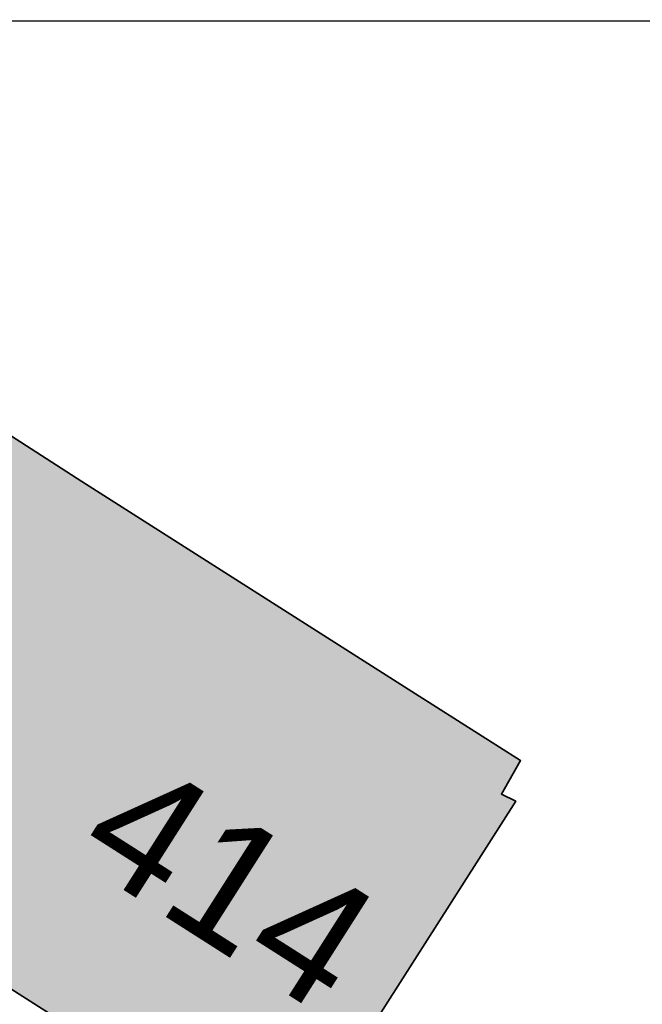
# Model space of a CAD drawing. Header units: metres. Extents: x 195696 to 514079, y 327475 to 328989.
# Tile 646 of 656: x 196316 to 196328, y 328972 to 328989. Entities that reach past the tile are written whole.
import ezdxf

# ---------------------------------------------------------------- set-up
doc = ezdxf.new("R2010")
doc.units = ezdxf.units.M
doc.linetypes.add('CENTER2', pattern=[1.125, 0.75, -0.125, 0.125, -0.125])
doc.layers.add('N-WE-KG-WERKGRENS-200-G', color=14, linetype='CENTER2', lineweight=35)
doc.layers.add('PDF2_Geometry', color=7, linetype='Continuous')
doc.layers.add('PDF2_Text', color=7, linetype='Continuous')
doc.layers.add('PDF2_Solid Fills', color=7, linetype='Continuous', true_color=0xd6ffc8)
doc.styles.add('PDF CIDFont+F1', font='arial.ttf')

# ---------------------------------------------------------------- blocks, each defined once
blk = doc.blocks.new('BUS melding Bodemplein e.o. Brunssum_230475.bkk')
at = {"layer": 'PDF2_Solid Fills', "true_color": 0xe35464, "transparency": 33554559}
blk.add_hatch(color=13, dxfattribs=at).paths.add_polyline_path([(1.04642, 11.03419), (1.05746, 11.0512), (1.08079, 11.08787), (0.88913, 11.21453), (0.84947, 11.15542), (0.87246, 11.1912), (0.88913, 11.21453), (0.8508, 11.23953), (0.87913, 11.28452), (0.95579, 11.40452), (0.97246, 11.42952), (1.06246, 11.57118), (0.91913, 11.66284), (0.82413, 11.72284), (0.80913, 11.73284), (0.80413, 11.72284), (0.78747, 11.73284), (0.7808, 11.73617), (0.77913, 11.73284), (0.77247, 11.72284), (0.73414, 11.66284), (0.67581, 11.57118), (0.58581, 11.42952), (0.56914, 11.40452), (0.49248, 11.28452), (0.56248, 11.23953), (0.60081, 11.21453), (0.63747, 11.1912), (0.57581, 11.09787), (0.64914, 11.0512), (0.7408, 10.98954), (0.61581, 10.80288), (0.57414, 10.73955), (0.57248, 10.73455), (0.56414, 10.72288), (0.73747, 10.60789), (0.76247, 10.59122), (0.77414, 10.60789), (0.84913, 10.72288), (0.85747, 10.73455), (0.77414, 10.60789), (0.83913, 10.56622), (0.84747, 10.55955), (0.88413, 10.53622), (0.89913, 10.55955), (0.90246, 10.56622), (0.9308, 10.60789), (1.01579, 10.73455), (1.01746, 10.73955), (1.06079, 10.80288), (1.09746, 10.85788), (1.17912, 10.80288), (1.27411, 10.73955), (1.27911, 10.73455), (1.46911, 10.60789), (1.5341, 10.56622), (1.54244, 10.55955), (1.54577, 10.56622), (1.5741, 10.60789), (1.65743, 10.73455), (1.66077, 10.73955), (1.70243, 10.80288), (1.7391, 10.85788), (1.84076, 11.0112), (1.86909, 11.05287), (1.84243, 11.0712), (1.81743, 11.08787), (1.78409, 11.10953), (1.47911, 11.30952), (1.34578, 11.10953), (1.33245, 11.08787), (1.32078, 11.0712), (1.29578, 11.08787), (1.26245, 11.10953), (1.24745, 11.08787), (1.23745, 11.0712), (1.22578, 11.05287), (1.19745, 11.0112), (1.13245, 11.05287), (1.10579, 11.0712), (1.08079, 11.08787), (1.07079, 11.0712), (1.05912, 11.05287)])
at = {"layer": 'PDF2_Geometry', "lineweight": 25}
blk.add_lwpolyline([(0.26416, 0.26498), (0.26416, 16.27599), (11.43037, 16.27599), (11.43037, 0.26498), (0.26416, 0.26498), (0.26416, 16.27599), (9.14879, 16.27599), (9.14879, 12.39281), (6.78556, 12.38448), (6.78556, 9.81458), (11.43037, 9.82125), (11.43037, 0.26498)], close=True, dxfattribs=at)
at = {"layer": 'PDF2_Geometry', "lineweight": 18}
blk.add_lwpolyline([(0.49248, 11.28452), (0.58581, 11.42952), (0.73414, 11.66284), (0.7808, 11.73617), (0.80413, 11.72284), (0.80913, 11.73284), (1.06246, 11.57118), (0.95579, 11.40452), (0.8508, 11.23953)], dxfattribs=at)
at = {"layer": 'PDF2_Geometry', "lineweight": 35}
blk.add_lwpolyline([(0.95579, 11.40452), (1.06246, 11.57118), (0.80913, 11.73284), (0.80413, 11.72284), (0.7808, 11.73617), (0.73414, 11.66284), (0.58581, 11.42952), (0.49248, 11.28452), (0.63747, 11.1912), (0.57581, 11.09787), (0.7408, 10.98954), (0.7808, 11.0512), (0.88913, 11.21453), (0.8508, 11.23953)], close=True, dxfattribs=at)
at = {"layer": 'PDF2_Text', "color": 1, "insert": (0.81097, 11.44643), "char_height": 0.088164, "attachment_point": 4, "rotation": 57.49958, "style": 'PDF CIDFont+F1'}
blk.add_mtext('414', dxfattribs=at)

msp = doc.modelspace()

# ---------------------------------------------------------------- block references
at = {"layer": 'N-WE-KG-WERKGRENS-200-G', "xscale": 25.39903278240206, "yscale": 25.39903278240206, "zscale": 25.39903278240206, "rotation": 269.9955149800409}
msp.add_blockref('BUS melding Bodemplein e.o. Brunssum_230475.bkk', (196027.283, 328995.834), dxfattribs=at)

doc.saveas('drawing.dxf')
